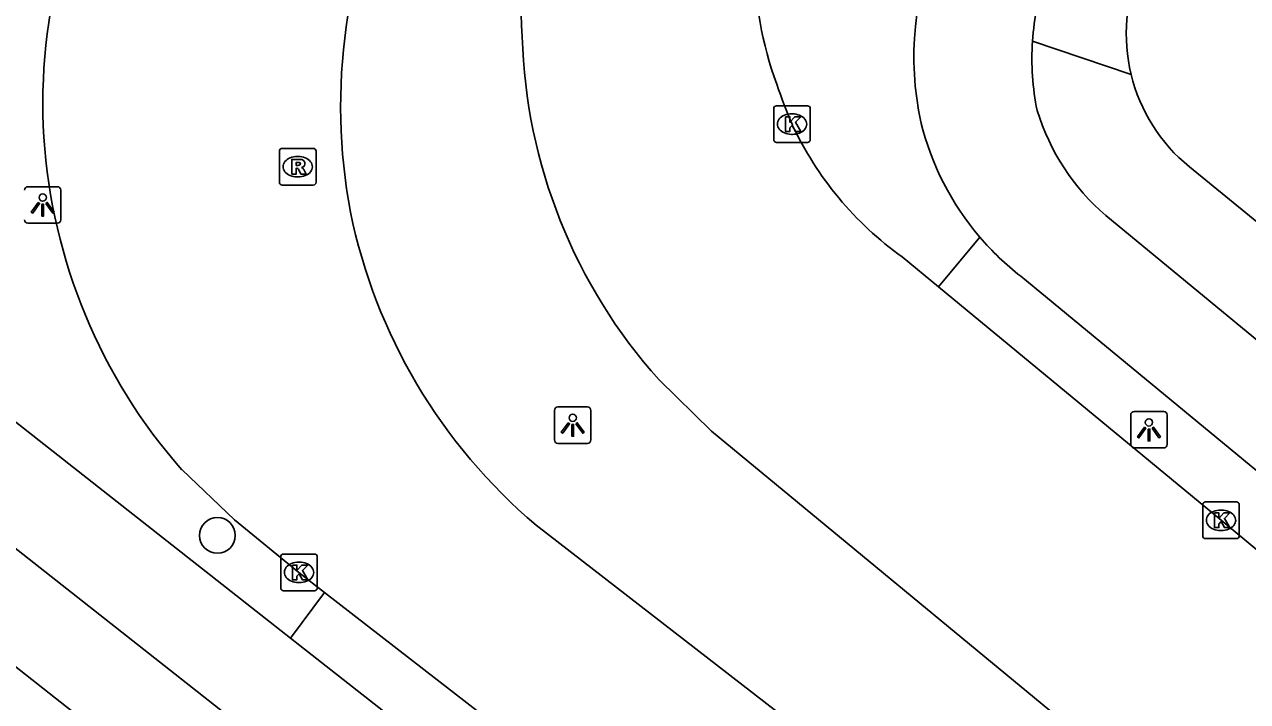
# Model space of a CAD drawing. Extents: x 162990 to 165007, y 383433 to 384336.
# Drawn here: x 164292.91 to 164326.35, y 383624.93 to 383643.43 of the extents above; entities that cross this region are included whole.
import ezdxf

# ---------------------------------------------------------------- set-up
doc = ezdxf.new("R2010")
doc.units = 0
for name, color, linetype in [('IMGEO_Boom', 7, 'Continuous'), ('IMGEO_Fietspad_open', 7, 'Continuous'), ('IMGEO_Groenvoorziening', 7, 'Continuous'), ('IMGEO_Kolk', 7, 'Continuous'), ('IMGEO_Lichtpunt', 7, 'Continuous'), ('IMGEO_Rijbaan_lokaal_open', 7, 'Continuous'), ('IMGEO_Rioolput', 7, 'Continuous'), ('IMGEO_Voetpad_open', 7, 'Continuous')]:
    doc.layers.add(name, color=color, linetype=linetype)

msp = doc.modelspace()

# ---------------------------------------------------------------- linework, layer by layer
at = {"layer": 'IMGEO_Boom'}
msp.add_circle((164298.188, 383629.469), 0.489, dxfattribs=at)
at = {"layer": 'IMGEO_Fietspad_open'}
for points in [[(164430.566, 383549.073), (164429.773, 383549.72), (164429.037, 383550.342), (164417.789, 383559.607), (164405.287, 383569.915), (164386.954, 383585.032), (164362.228, 383605.446), (164340.418, 383623.433), (164322.475, 383638.205)], [(164355.855, 383607.134), (164338.569, 383621.368), (164320.149, 383636.549)], [(164288.693, 383635.684), (164300.189, 383626.664)], [(164418.065, 383533.234), (164404.399, 383543.617), (164391.676, 383553.293), (164373.773, 383566.91), (164312.41, 383613.58), (164286.157, 383634.226)], [(164300.189, 383626.664), (164314.079, 383615.765), (164374.817, 383569.55), (164393.41, 383555.41), (164401.287, 383549.419)]]:
    msp.add_lwpolyline(points, dxfattribs=at)
for centre, radius, start, end in [((164325.821, 383642.549), 8.591, 156.9874, 191.9973), ((164327.628, 383642.5), 7.171, 161.0335, 176.252), ((164327.684, 383642.501), 7.227, 176.2838, 191.3845), ((164326.555, 383642.92), 6.235, 197.2251, 229.1351), ((164324.87, 383642.6), 7.675, 193.8496, 220.4557), ((164324.812, 383642.541), 7.592, 220.4008, 232.1104)]:
    msp.add_arc(centre, radius, start, end, dxfattribs=at)
at = {"layer": 'IMGEO_Groenvoorziening'}
for points in [[(164319.03, 383637.62), (164317.903, 383636.257)], [(164300.189, 383626.664), (164301.117, 383627.908)]]:
    msp.add_lwpolyline(points, dxfattribs=at)
at = {"layer": 'IMGEO_Kolk'}
for p, q in [((164313.471, 383641.205), (164314.323, 383641.205)), ((164313.396, 383640.279), (164313.396, 383641.131)), ((164313.884, 383640.985), (164313.909, 383640.985)), ((164314.397, 383641.131), (164314.397, 383640.279)), ((164314.323, 383640.205), (164313.471, 383640.205)), ((164313.907, 383640.425), (164313.882, 383640.425)), ((164325.125, 383629.457), (164325.125, 383630.309)), ((164325.2, 383630.383), (164326.052, 383630.383)), ((164325.613, 383630.163), (164325.638, 383630.163)), ((164326.126, 383630.309), (164326.126, 383629.457)), ((164325.636, 383629.603), (164325.611, 383629.603)), ((164326.052, 383629.383), (164325.2, 383629.383)), ((164299.917, 383628.033), (164299.917, 383628.885)), ((164299.992, 383628.959), (164300.844, 383628.959)), ((164300.918, 383628.885), (164300.918, 383628.033)), ((164300.405, 383628.739), (164300.43, 383628.739)), ((164300.428, 383628.179), (164300.403, 383628.179)), ((164300.844, 383627.959), (164299.992, 383627.959))]:
    msp.add_line(p, q, dxfattribs=at)
for points in [[(164313.471, 383641.205), (164314.323, 383641.205)], [(164313.396, 383640.279), (164313.396, 383641.131)], [(164313.717, 383640.905), (164313.84, 383640.905), (164313.84, 383640.754), (164313.97, 383640.905), (164314.134, 383640.905), (164313.988, 383640.754), (164314.141, 383640.505), (164313.989, 383640.505), (164313.904, 383640.669), (164313.84, 383640.602), (164313.84, 383640.505), (164313.717, 383640.505), (164313.717, 383640.905)], [(164314.397, 383641.131), (164314.397, 383640.279)], [(164314.323, 383640.205), (164313.471, 383640.205)], [(164325.125, 383629.457), (164325.125, 383630.309)], [(164325.2, 383630.383), (164326.052, 383630.383)], [(164326.126, 383630.309), (164326.126, 383629.457)], [(164325.446, 383630.083), (164325.569, 383630.083), (164325.569, 383629.932), (164325.699, 383630.083), (164325.863, 383630.083), (164325.717, 383629.932), (164325.87, 383629.683), (164325.718, 383629.683), (164325.633, 383629.847), (164325.569, 383629.78), (164325.569, 383629.683), (164325.446, 383629.683), (164325.446, 383630.083)], [(164326.052, 383629.383), (164325.2, 383629.383)], [(164299.917, 383628.033), (164299.917, 383628.885)], [(164299.992, 383628.959), (164300.844, 383628.959)], [(164300.918, 383628.885), (164300.918, 383628.033)], [(164300.238, 383628.659), (164300.361, 383628.659), (164300.361, 383628.508), (164300.491, 383628.659), (164300.655, 383628.659), (164300.509, 383628.508), (164300.662, 383628.259), (164300.51, 383628.259), (164300.425, 383628.423), (164300.361, 383628.356), (164300.361, 383628.259), (164300.238, 383628.259), (164300.238, 383628.659)], [(164300.844, 383627.959), (164299.992, 383627.959)]]:
    msp.add_lwpolyline(points, dxfattribs=at)
for centre, start, end in [((164313.473, 383641.129), 91.552, 178.448), ((164313.473, 383641.129), 91.552, 178.448), ((164314.321, 383641.129), 1.552, 88.448), ((164314.321, 383641.129), 1.552, 88.448), ((164313.473, 383640.281), 181.552, 268.448), ((164313.473, 383640.281), 181.552, 268.448), ((164314.321, 383640.281), 271.552, 358.448), ((164314.321, 383640.281), 271.552, 358.448), ((164325.202, 383630.307), 91.552, 178.448), ((164325.202, 383630.307), 91.552, 178.448), ((164326.05, 383630.307), 1.552, 88.448), ((164326.05, 383630.307), 1.552, 88.448), ((164325.202, 383629.459), 181.552, 268.448), ((164325.202, 383629.459), 181.552, 268.448), ((164326.05, 383629.459), 271.552, 358.448), ((164326.05, 383629.459), 271.552, 358.448), ((164299.994, 383628.883), 91.552, 178.448), ((164299.994, 383628.883), 91.552, 178.448), ((164300.842, 383628.883), 1.552, 88.448), ((164300.842, 383628.883), 1.552, 88.448), ((164299.994, 383628.035), 181.552, 268.448), ((164299.994, 383628.035), 181.552, 268.448), ((164300.842, 383628.035), 271.552, 358.448), ((164300.842, 383628.035), 271.552, 358.448)]:
    msp.add_arc(centre, 0.0765, start, end, dxfattribs=at)
for centre, major_axis, ratio, start_param, end_param in [((164313.883, 383640.705), (-0.387, 0.002), 0.722429, 4.712389, 7.853982), ((164313.908, 383640.705), (-0.39, 0.002), 0.717154, 1.570796, 4.712389), ((164325.612, 383629.883), (-0.387, 0.002), 0.722429, 4.712389, 7.853982), ((164325.637, 383629.883), (-0.39, 0.002), 0.717154, 1.570796, 4.712389), ((164300.404, 383628.459), (-0.387, 0.002), 0.722429, 4.712389, 7.853982), ((164300.429, 383628.459), (-0.39, 0.002), 0.717154, 1.570796, 4.712389)]:
    msp.add_ellipse(centre, major_axis=major_axis, ratio=ratio, start_param=start_param, end_param=end_param, dxfattribs=at)
at = {"layer": 'IMGEO_Lichtpunt'}
for p, q in [((164293.814, 383638.996), (164293.006, 383638.996)), ((164293.814, 383638.996), (164293.006, 383638.996)), ((164293.908, 383638.094), (164293.908, 383638.901)), ((164293.908, 383638.094), (164293.908, 383638.901)), ((164293.006, 383638), (164293.814, 383638)), ((164293.006, 383638), (164293.814, 383638)), ((164307.402, 383632.885), (164307.402, 383632.078)), ((164307.402, 383632.885), (164307.402, 383632.078)), ((164308.304, 383632.98), (164307.496, 383632.98)), ((164308.304, 383632.98), (164307.496, 383632.98)), ((164308.398, 383632.078), (164308.398, 383632.885)), ((164308.398, 383632.078), (164308.398, 383632.885)), ((164324.059, 383632.854), (164323.251, 383632.854)), ((164324.059, 383632.854), (164323.251, 383632.854)), ((164323.157, 383632.759), (164323.157, 383631.952)), ((164323.157, 383632.759), (164323.157, 383631.952)), ((164324.153, 383631.952), (164324.153, 383632.759)), ((164324.153, 383631.952), (164324.153, 383632.759)), ((164307.496, 383631.984), (164308.304, 383631.984)), ((164307.496, 383631.984), (164308.304, 383631.984)), ((164323.251, 383631.858), (164324.059, 383631.858)), ((164323.251, 383631.858), (164324.059, 383631.858))]:
    msp.add_line(p, q, dxfattribs=at)
for points in [[(164293.286, 383638.565), (164293.325, 383638.537), (164293.137, 383638.275), (164293.099, 383638.302), (164293.286, 383638.565)], [(164293.498, 383638.537), (164293.536, 383638.564), (164293.723, 383638.302), (164293.684, 383638.274), (164293.498, 383638.537)], [(164293.388, 383638.517), (164293.435, 383638.517), (164293.435, 383638.195), (164293.388, 383638.195), (164293.388, 383638.517)], [(164307.776, 383632.549), (164307.815, 383632.521), (164307.627, 383632.259), (164307.589, 383632.286), (164307.776, 383632.549)], [(164307.878, 383632.501), (164307.925, 383632.501), (164307.925, 383632.179), (164307.878, 383632.179), (164307.878, 383632.501)], [(164307.988, 383632.521), (164308.026, 383632.548), (164308.213, 383632.286), (164308.174, 383632.258), (164307.988, 383632.521)], [(164323.531, 383632.423), (164323.57, 383632.395), (164323.382, 383632.133), (164323.344, 383632.16), (164323.531, 383632.423)], [(164323.633, 383632.375), (164323.68, 383632.375), (164323.68, 383632.053), (164323.633, 383632.053), (164323.633, 383632.375)], [(164323.743, 383632.395), (164323.781, 383632.422), (164323.968, 383632.16), (164323.929, 383632.132), (164323.743, 383632.395)]]:
    msp.add_lwpolyline(points, dxfattribs=at)
for centre in [(164293.411, 383638.699), (164307.901, 383632.683), (164323.656, 383632.557)]:
    msp.add_circle(centre, 0.0994, dxfattribs=at)
for centre, start, end in [((164293.006, 383638.901), 90, 180), ((164293.006, 383638.901), 90, 180), ((164293.814, 383638.901), 0, 90), ((164293.814, 383638.901), 0, 90), ((164293.006, 383638.094), 180, 270), ((164293.006, 383638.094), 180, 270), ((164293.814, 383638.094), 270, 0), ((164293.814, 383638.094), 270, 360), ((164307.496, 383632.885), 90, 180), ((164307.496, 383632.885), 90, 180), ((164308.304, 383632.885), 0, 90), ((164308.304, 383632.885), 0, 90), ((164323.251, 383632.759), 90, 180), ((164323.251, 383632.759), 90, 180), ((164324.059, 383632.759), 0, 90), ((164324.059, 383632.759), 0, 90), ((164307.496, 383632.078), 180, 270), ((164307.496, 383632.078), 180, 270), ((164308.304, 383632.078), 270, 0), ((164308.304, 383632.078), 270, 360), ((164323.251, 383631.952), 180, 270), ((164323.251, 383631.952), 180, 270), ((164324.059, 383631.952), 270, 0), ((164324.059, 383631.952), 270, 360)]:
    msp.add_arc(centre, 0.0946, start, end, dxfattribs=at)
at = {"layer": 'IMGEO_Rijbaan_lokaal_open'}
for points in [[(164316.909, 383637.077), (164317.903, 383636.257)], [(164317.903, 383636.257), (164325.626, 383629.883), (164340.651, 383617.399), (164354.766, 383605.857)], [(164378.281, 383577.397), (164340.328, 383608.693), (164311.699, 383632.318), (164310.261, 383633.717)], [(164301.117, 383627.908), (164300.413, 383628.453), (164298.658, 383629.895), (164297.219, 383631.26)], [(164306.902, 383629.75), (164318.139, 383621.056), (164329.319, 383612.508), (164348.482, 383597.925), (164357.332, 383591.28), (164364.659, 383585.957), (164377.671, 383576.644)], [(164402.275, 383550.72), (164394.424, 383556.639), (164378.9, 383568.535), (164375.743, 383570.87), (164362.52, 383580.949), (164347.794, 383592.214), (164331.402, 383604.67), (164315.062, 383617.112), (164301.117, 383627.908)]]:
    msp.add_lwpolyline(points, dxfattribs=at)
for centre, radius, start, end in [((164320.039, 383643.982), 13.546, 142.3887, 183.7737), ((164308.746, 383641.277), 15.331, 145.9779, 183.4792), ((164322.781, 383645.233), 9.914, 159.9802, 200.3048), ((164317.237, 383641.191), 15.681, 153.4624, 190.6116), ((164321.184, 383643.507), 14.668, 181.6273, 221.868), ((164325.398, 383645.715), 12.543, 198.2188, 203.6195), ((164322.32, 383644.632), 9.293, 205.1074, 234.3913), ((164308.634, 383641.33), 15.222, 183.7017, 221.4171), ((164316.682, 383641.34), 15.165, 191.5534, 229.8427)]:
    msp.add_arc(centre, radius, start, end, dxfattribs=at)
at = {"layer": 'IMGEO_Rioolput'}
for p, q in [((164299.882, 383639.115), (164299.882, 383639.967)), ((164299.957, 383640.041), (164300.809, 383640.041)), ((164300.883, 383639.967), (164300.883, 383639.115)), ((164300.37, 383639.821), (164300.395, 383639.821)), ((164300.393, 383639.261), (164300.368, 383639.261)), ((164300.809, 383639.041), (164299.957, 383639.041))]:
    msp.add_line(p, q, dxfattribs=at)
for points in [[(164299.882, 383639.115), (164299.882, 383639.967)], [(164299.957, 383640.041), (164300.809, 383640.041)], [(164300.883, 383639.967), (164300.883, 383639.115)], [(164300.471, 383639.739), (164300.219, 383639.741), (164300.219, 383639.341)], [(164300.397, 383639.66), (164300.343, 383639.66), (164300.343, 383639.579)], [(164300.343, 383639.579), (164300.395, 383639.579)], [(164300.219, 383639.341), (164300.343, 383639.341), (164300.343, 383639.503), (164300.354, 383639.503)], [(164300.401, 383639.474), (164300.472, 383639.341), (164300.612, 383639.341), (164300.547, 383639.467)], [(164300.809, 383639.041), (164299.957, 383639.041)]]:
    msp.add_lwpolyline(points, dxfattribs=at)
for centre, radius, start, end in [((164299.959, 383639.965), 0.0765, 91.552, 178.448), ((164299.959, 383639.965), 0.0765, 91.552, 178.448), ((164300.807, 383639.965), 0.0765, 1.552, 88.448), ((164300.807, 383639.965), 0.0765, 1.552, 88.448), ((164300.379, 383639.768), 0.19, 274.7715, 282.9687), ((164300.403, 383639.564), 0.0964, 77.0061, 93.1865), ((164300.417, 383639.621), 0.0378, 276.6634, 79.6772), ((164300.47, 383639.629), 0.109, 350.3612, 89.416), ((164300.468, 383639.629), 0.112, 277.5842, 350.9817), ((164300.353, 383639.45), 0.0533, 26.0293, 88.6989), ((164300.452, 383639.414), 0.108, 29.5134, 73.7905), ((164299.959, 383639.117), 0.0765, 181.552, 268.448), ((164299.959, 383639.117), 0.0765, 181.552, 268.448), ((164300.807, 383639.117), 0.0765, 271.552, 358.448), ((164300.807, 383639.117), 0.0765, 271.552, 358.448)]:
    msp.add_arc(centre, radius, start, end, dxfattribs=at)
for centre, major_axis, ratio, start_param, end_param in [((164300.369, 383639.541), (-0.387, 0.002), 0.722429, 4.712389, 7.853982), ((164300.394, 383639.541), (-0.39, 0.002), 0.717154, 1.570796, 4.712389)]:
    msp.add_ellipse(centre, major_axis=major_axis, ratio=ratio, start_param=start_param, end_param=end_param, dxfattribs=at)
at = {"layer": 'IMGEO_Voetpad_open'}
for points in [[(164323.169, 383642.062), (164320.472, 383642.969)], [(164324.761, 383639.538), (164328.141, 383636.783), (164337.611, 383628.967)], [(164284.221, 383632.534), (164310.839, 383611.565), (164371.578, 383565.346), (164390.052, 383551.309), (164403.488, 383541.1), (164412.029, 383534.661), (164411.803, 383534.383), (164414.952, 383532.013), (164415.162, 383532.308), (164424.141, 383525.442), (164440.939, 383512.639)]]:
    msp.add_lwpolyline(points, dxfattribs=at)
for centre, radius, start, end in [((164327.722, 383643.165), 4.685, 156.4694, 193.6111), ((164327.713, 383643.164), 4.676, 193.634, 230.849)]:
    msp.add_arc(centre, radius, start, end, dxfattribs=at)

doc.saveas('drawing.dxf')
